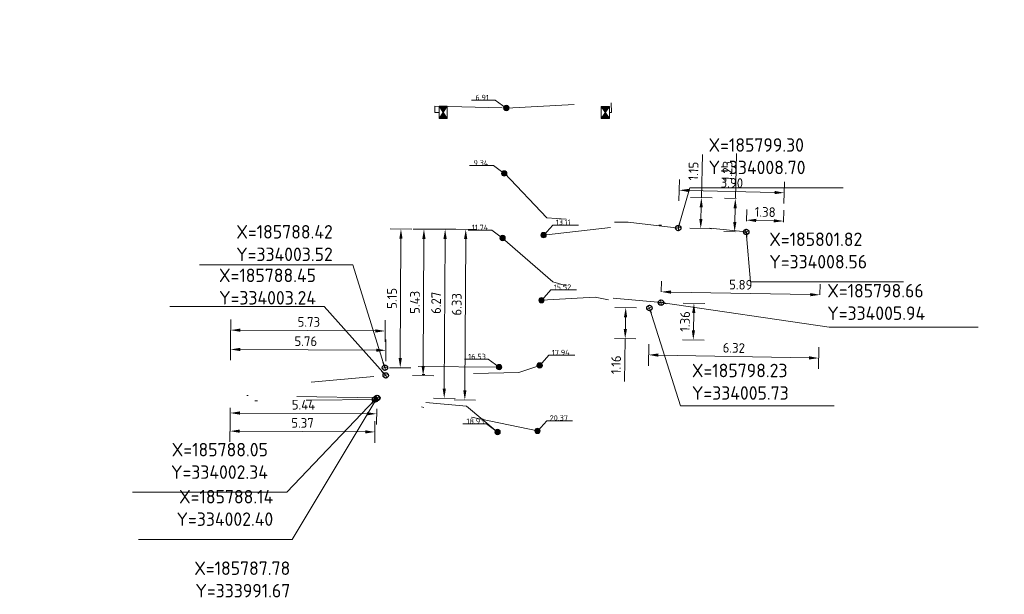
# Model space of a CAD drawing. Header units: inches. Extents: x 0 to 191500, y 0 to 342750.
# Tile 312 of 547: x 185775 to 185811, y 333995 to 334016. Entities that reach past the tile are written whole.
import ezdxf

# ---------------------------------------------------------------- set-up
doc = ezdxf.new("R2010")
doc.units = ezdxf.units.IN
doc.header["$MEASUREMENT"] = 0
for name, pattern in [('RI-HWA_HUISAANSLUITING', [4.8, 3, -1.8]), ('RI-HWA_KOLKAANSLUITING', [4.3, 2.5, -1.8]), ('RI-VWA_HUISAANSLUITING', [6.1, 2.5, -1.8, 0, -1.8])]:
    doc.linetypes.add(name, pattern=pattern)
doc.layers.get('0').update_dxf_attribs({"lineweight": 20})
doc.layers.get('DefPoints').update_dxf_attribs({"lineweight": 20})
for name, color, linetype, lineweight in [('ECW', 150, 'Continuous', 20), ('N-WE-RI-HWA-MAATVOERING-T25', 151, 'Continuous', 20), ('N-WE-RI-HWA_HUISAANSLUITING_PVC_160-G', 150, 'RI-HWA_HUISAANSLUITING', 20), ('N-WE-RI-HWA_KOLK-S', 150, 'Continuous', 20), ('N-WE-RI-HWA_KOLKAANSLUITING_PVC_160-G', 150, 'RI-HWA_KOLKAANSLUITING', 20), ('N-WE-RI-HWA_RIOOLPUT_ONTSTOPPINGSPUT-G', 150, 'Continuous', 20), ('N-WE-RI-INLAAT', 7, 'Continuous', 20), ('N-WE-RI-VWA-MAATVOERING-T25', 30, 'Continuous', 20), ('N-WE-RI-VWA_HUISAANSLUITING_PVC_160-G', 20, 'RI-VWA_HUISAANSLUITING', 20), ('N-WE-RI-VWA_RIOOLPUT_ONTSTOPPINGSPUT-G', 30, 'Continuous', 20), ('Tekst algemeen', 7, 'Continuous', 20)]:
    doc.layers.add(name, color=color, linetype=linetype, lineweight=lineweight)
doc.styles.add('NLCS-ISO', font='txt')
doc.styles.add('NLCS-ISO-M200-T18', font='txt', dxfattribs={"height": 0.36})
doc.styles.add('NLCS-ISO-M200-T25', font='txt', dxfattribs={"height": 0.5})
doc.dimstyles.new('NLCS-M200-T18-PIJL_L2_H1', dxfattribs={"dimscale": 0.2, "dimtxt": 2.5, "dimasz": 1.8, "dimexe": 2, "dimexo": 2, "dimgap": 0.7, "dimtad": 1, "dimzin": 0, "dimdsep": 46, "dimtxsty": 'NLCS-ISO-M200-T18', "dimcen": 0, "dimdle": 2, "dimclrd": 256, "dimclre": 256, "dimclrt": 256, "dimadec": 1, "dimazin": 0, "dimtfac": 1, "dimtdec": 3, "dimtofl": 0, "dimtmove": 0, "dimatfit": 3, "dimfxl": 2, "dimfxlon": 1, "dimtfillclr": 256, "dimtolj": 1, "dimtzin": 0, "dimlwd": -1, "dimlwe": -1, "dimarcsym": 0})
doc.dimstyles.new('NLCS-M200-T25-OPENBOL_L0_H0', dxfattribs={"dimscale": 0.2, "dimtxt": 2.5, "dimasz": 1, "dimexe": 2, "dimexo": 0, "dimgap": 0.5, "dimtad": 1, "dimdec": 0, "dimzin": 0, "dimdsep": 46, "dimtxsty": 'NLCS-ISO-M200-T25', "dimblk": 'DOTBLANK', "dimcen": 2, "dimclrd": 256, "dimclre": 256, "dimclrt": 256, "dimadec": 0, "dimazin": 0, "dimtp": 1, "dimtm": 1, "dimtfac": 1, "dimtix": 1, "dimtofl": 0, "dimtmove": 1, "dimatfit": 3, "dimldrblk": 'DOTBLANK', "dimfxl": 1, "dimfxlon": 1, "dimtvp": 0.5, "dimtolj": 1, "dimtzin": 0, "dimlwd": -1, "dimlwe": -1, "dimarcsym": 0})
picture_1 = doc.add_image_def('image1.ecw', size_in_pixel=(220000, 285000))

# ---------------------------------------------------------------- blocks, each defined once
blk = doc.blocks.new('N-SRI-KOLK_STRAAT_450X300-SO')
h = blk.add_hatch(color=256)
h.dxf.hatch_style = 1
h.paths.add_polyline_path([(0, 0.75), (-1.125, 1.5), (-1.125, 0)])
h.paths.add_polyline_path([(1.125, 1.5), (0, 0.75), (1.125, 0)])
for p, q in [((-1.125, 0), (1.125, 1.5)), ((1.125, 0), (-1.125, 1.5))]:
    blk.add_line(p, q)
at = {"flags": 128}
blk.add_lwpolyline([(-1.125, 0), (1.125, 0), (1.125, 1.5), (-1.125, 1.5)], close=True, dxfattribs=at)
blk = doc.blocks.new('A$C5F271BFB')
at = {"layer": 'N-WE-RI-HWA_KOLK-S', "xscale": 0.2, "yscale": 0.2, "zscale": 0.2, "rotation": 270}
blk.add_blockref('N-SRI-KOLK_STRAAT_450X300-SO', (0, 0.225, 53.073), dxfattribs=at)
blk = doc.blocks.new('A$C17662C3B')
at = {"layer": 'N-WE-RI-HWA_KOLK-S', "xscale": 0.2, "yscale": 0.2, "zscale": 0.2, "rotation": 270}
blk.add_blockref('N-SRI-KOLK_STRAAT_450X300-SO', (0, 0.225, 53.073), dxfattribs=at)
blk = doc.blocks.new('_DotBlank')
at = {"color": 0, "linetype": 'ByBlock', "lineweight": -2}
blk.add_line((-0.5, 0), (-1, 0), dxfattribs=at)
blk.add_circle((0, 0), 0.5, dxfattribs=at)
blk = doc.blocks.new('*D3899')
at = {"layer": 'DefPoints', "color": 0, "transparency": 16777216}
for p in [(185803.21, 334008.959), (185801.824, 334008.556), (185803.199, 334008.523)]:
    blk.add_point(p, dxfattribs=at)
at = {"layer": 'N-WE-RI-VWA-MAATVOERING-T25', "transparency": 16777216}
for p, q in [((185801.834, 334008.956), (185801.844, 334009.392)), ((185803.209, 334008.922), (185803.219, 334009.359)), ((185802.195, 334008.984), (185802.85, 334008.968))]:
    blk.add_line(p, q, dxfattribs=at)
for points in [[(185802.196, 334009.044), (185802.193, 334008.924), (185801.835, 334008.993)], [(185802.851, 334009.028), (185802.848, 334008.908), (185803.21, 334008.959)]]:
    blk.add_solid(points, dxfattribs=at)
at = {"layer": 'N-WE-RI-VWA-MAATVOERING-T25', "transparency": 16777216, "insert": (185802.53, 334009.296), "char_height": 0.36, "attachment_point": 5, "rotation": 358.6053, "style": 'NLCS-ISO-M200-T18'}
blk.add_mtext('\\A1;1.38', dxfattribs=at)
blk = doc.blocks.new('*D3900')
at = {"layer": 'DefPoints', "color": 0, "transparency": 16777216}
for p in [(185801.423, 334009.794), (185801.854, 334009.784), (185801.824, 334008.556)]:
    blk.add_point(p, dxfattribs=at)
at = {"layer": 'N-WE-RI-VWA-MAATVOERING-T25', "transparency": 16777216}
for p, q in [((185801.423, 334009.794), (185801.464, 334011.462)), ((185801.454, 334009.793), (185801.023, 334009.804)), ((185801.402, 334008.926), (185801.414, 334009.434)), ((185801.424, 334008.566), (185800.993, 334008.576))]:
    blk.add_line(p, q, dxfattribs=at)
for points in [[(185801.354, 334009.436), (185801.474, 334009.433), (185801.423, 334009.794)], [(185801.342, 334008.928), (185801.462, 334008.925), (185801.393, 334008.567)]]:
    blk.add_solid(points, dxfattribs=at)
at = {"layer": 'N-WE-RI-VWA-MAATVOERING-T25', "transparency": 16777216, "insert": (185801.128, 334010.816), "char_height": 0.36, "attachment_point": 5, "rotation": 88.6004, "style": 'NLCS-ISO-M200-T18'}
blk.add_mtext('\\A1;1.23', dxfattribs=at)
blk = doc.blocks.new('*D3901')
at = {"layer": 'DefPoints', "color": 0, "transparency": 16777216}
for p in [(185803.235, 334010.009), (185799.303, 334008.7), (185803.201, 334008.605)]:
    blk.add_point(p, dxfattribs=at)
at = {"layer": 'N-WE-RI-HWA-MAATVOERING-T25', "transparency": 16777216}
for p, q in [((185799.328, 334009.704), (185799.347, 334010.504)), ((185803.226, 334009.609), (185803.245, 334010.409)), ((185799.697, 334010.095), (185802.875, 334010.018))]:
    blk.add_line(p, q, dxfattribs=at)
for points in [[(185799.699, 334010.155), (185799.696, 334010.035), (185799.338, 334010.104)], [(185802.877, 334010.078), (185802.874, 334009.958), (185803.235, 334010.009)]]:
    blk.add_solid(points, dxfattribs=at)
at = {"layer": 'N-WE-RI-HWA-MAATVOERING-T25', "transparency": 16777216, "insert": (185801.294, 334010.376), "char_height": 0.36, "attachment_point": 5, "rotation": 358.6053, "style": 'NLCS-ISO-M200-T18'}
blk.add_mtext('\\A1;3.90', dxfattribs=at)
blk = doc.blocks.new('*D3902')
at = {"layer": 'DefPoints', "color": 0, "transparency": 16777216}
for p in [(185799.331, 334009.845), (185800.162, 334009.825), (185799.303, 334008.7)]:
    blk.add_point(p, dxfattribs=at)
at = {"layer": 'N-WE-RI-HWA-MAATVOERING-T25', "transparency": 16777216}
for p, q in [((185800.162, 334009.825), (185800.201, 334011.424)), ((185799.763, 334009.835), (185800.562, 334009.815)), ((185800.143, 334009.04), (185800.154, 334009.465)), ((185799.735, 334008.69), (185800.534, 334008.67))]:
    blk.add_line(p, q, dxfattribs=at)
for points in [[(185800.094, 334009.466), (185800.214, 334009.464), (185800.162, 334009.825)], [(185800.083, 334009.041), (185800.203, 334009.038), (185800.134, 334008.68)]]:
    blk.add_solid(points, dxfattribs=at)
at = {"layer": 'N-WE-RI-HWA-MAATVOERING-T25', "transparency": 16777216, "insert": (185799.866, 334010.812), "char_height": 0.36, "attachment_point": 5, "rotation": 88.6004, "style": 'NLCS-ISO-M200-T18'}
blk.add_mtext('\\A1;1.15', dxfattribs=at)
blk = doc.blocks.new('*D3903')
at = {"layer": 'DefPoints', "color": 0, "transparency": 16777216}
for p in [(185804.561, 334006.224), (185798.666, 334005.932), (185804.553, 334005.822)]:
    blk.add_point(p, dxfattribs=at)
at = {"layer": 'N-WE-RI-HWA-MAATVOERING-T25', "transparency": 16777216}
for p, q in [((185798.674, 334006.332), (185798.681, 334006.734)), ((185804.561, 334006.222), (185804.568, 334006.624)), ((185799.034, 334006.327), (185804.201, 334006.23))]:
    blk.add_line(p, q, dxfattribs=at)
for points in [[(185799.035, 334006.387), (185799.033, 334006.267), (185798.674, 334006.334)], [(185804.202, 334006.29), (185804.2, 334006.17), (185804.561, 334006.224)]]:
    blk.add_solid(points, dxfattribs=at)
at = {"layer": 'N-WE-RI-HWA-MAATVOERING-T25', "transparency": 16777216, "insert": (185801.623, 334006.599), "char_height": 0.36, "attachment_point": 5, "rotation": 358.9277, "style": 'NLCS-ISO-M200-T18'}
blk.add_mtext('\\A1;5.89', dxfattribs=at)
blk = doc.blocks.new('*D3904')
at = {"layer": 'DefPoints', "color": 0, "transparency": 16777216}
for p in [(185798.666, 334005.932), (185798.641, 334004.571), (185799.86, 334004.548)]:
    blk.add_point(p, dxfattribs=at)
at = {"layer": 'N-WE-RI-HWA-MAATVOERING-T25', "transparency": 16777216}
for p, q in [((185799.485, 334005.917), (185800.285, 334005.902)), ((185799.879, 334005.549), (185799.866, 334004.908)), ((185799.46, 334004.555), (185800.26, 334004.54))]:
    blk.add_line(p, q, dxfattribs=at)
for points in [[(185799.819, 334005.551), (185799.939, 334005.548), (185799.885, 334005.909)], [(185799.806, 334004.909), (185799.926, 334004.907), (185799.86, 334004.548)]]:
    blk.add_solid(points, dxfattribs=at)
at = {"layer": 'N-WE-RI-HWA-MAATVOERING-T25', "transparency": 16777216, "insert": (185799.553, 334005.235), "char_height": 0.36, "attachment_point": 5, "rotation": 88.9231, "style": 'NLCS-ISO-M200-T18'}
blk.add_mtext('\\A1;1.36', dxfattribs=at)
blk = doc.blocks.new('*D3905')
at = {"layer": 'DefPoints', "color": 0, "transparency": 16777216}
for p in [(185798.233, 334005.734), (185797.333, 334004.595), (185798.212, 334004.579)]:
    blk.add_point(p, dxfattribs=at)
at = {"layer": 'N-WE-RI-VWA-MAATVOERING-T25', "transparency": 16777216}
for p, q in [((185797.754, 334005.743), (185796.955, 334005.758)), ((185797.348, 334005.391), (185797.34, 334004.955)), ((185797.733, 334004.588), (185796.933, 334004.603)), ((185797.333, 334004.595), (185797.303, 334003.013))]:
    blk.add_line(p, q, dxfattribs=at)
for points in [[(185797.288, 334005.392), (185797.408, 334005.39), (185797.354, 334005.751)], [(185797.28, 334004.956), (185797.4, 334004.954), (185797.333, 334004.595)]]:
    blk.add_solid(points, dxfattribs=at)
at = {"layer": 'N-WE-RI-VWA-MAATVOERING-T25', "transparency": 16777216, "insert": (185796.995, 334003.63), "char_height": 0.36, "attachment_point": 5, "rotation": 88.9231, "style": 'NLCS-ISO-M200-T18'}
blk.add_mtext('\\A1;1.16', dxfattribs=at)
blk = doc.blocks.new('*D3906')
at = {"layer": 'DefPoints', "color": 0, "transparency": 16777216}
for p in [(185798.233, 334005.734), (185804.55, 334005.616), (185804.517, 334003.877)]:
    blk.add_point(p, dxfattribs=at)
at = {"layer": 'N-WE-RI-VWA-MAATVOERING-T25', "transparency": 16777216}
for p, q in [((185798.208, 334004.395), (185798.193, 334003.596)), ((185804.525, 334004.277), (185804.51, 334003.477)), ((185798.561, 334003.989), (185804.157, 334003.884))]:
    blk.add_line(p, q, dxfattribs=at)
for points in [[(185798.562, 334004.049), (185798.56, 334003.929), (185798.201, 334003.996)], [(185804.158, 334003.944), (185804.156, 334003.824), (185804.517, 334003.877)]]:
    blk.add_solid(points, dxfattribs=at)
at = {"layer": 'N-WE-RI-VWA-MAATVOERING-T25', "transparency": 16777216, "insert": (185801.365, 334004.256), "char_height": 0.36, "attachment_point": 5, "rotation": 358.9277, "style": 'NLCS-ISO-M200-T18'}
blk.add_mtext('\\A1;6.32', dxfattribs=at)
blk = doc.blocks.new('*D3919')
at = {"layer": 'DefPoints', "color": 0, "transparency": 16777216}
for p in [(185782.693, 334004.914), (185782.686, 334003.551), (185788.418, 334003.52)]:
    blk.add_point(p, dxfattribs=at)
at = {"layer": 'N-WE-RI-HWA-MAATVOERING-T25', "transparency": 16777216}
for p, q in [((185782.691, 334004.514), (185782.696, 334005.314)), ((185788.424, 334004.482), (185788.428, 334005.282)), ((185788.066, 334004.884), (185783.053, 334004.912))]:
    blk.add_line(p, q, dxfattribs=at)
for points in [[(185783.054, 334004.972), (185783.053, 334004.852), (185782.693, 334004.914)], [(185788.066, 334004.944), (185788.065, 334004.824), (185788.426, 334004.882)]]:
    blk.add_solid(points, dxfattribs=at)
at = {"layer": 'N-WE-RI-HWA-MAATVOERING-T25', "transparency": 16777216, "insert": (185785.596, 334005.218), "char_height": 0.36, "attachment_point": 5, "rotation": 359.6878, "style": 'NLCS-ISO-M200-T18'}
blk.add_mtext('\\A1;5.73', dxfattribs=at)
blk = doc.blocks.new('*D3920')
at = {"layer": 'DefPoints', "color": 0, "transparency": 16777216}
for p in [(185782.689, 334004.198), (185782.684, 334003.267), (185788.449, 334003.236)]:
    blk.add_point(p, dxfattribs=at)
at = {"layer": 'N-WE-RI-VWA-MAATVOERING-T25', "transparency": 16777216}
for p, q in [((185782.687, 334003.798), (185782.692, 334004.598)), ((185788.452, 334003.766), (185788.456, 334004.566)), ((185788.094, 334004.168), (185783.049, 334004.196))]:
    blk.add_line(p, q, dxfattribs=at)
for points in [[(185783.05, 334004.256), (185783.049, 334004.136), (185782.689, 334004.198)], [(185788.094, 334004.228), (185788.094, 334004.108), (185788.454, 334004.166)]]:
    blk.add_solid(points, dxfattribs=at)
at = {"layer": 'N-WE-RI-VWA-MAATVOERING-T25', "transparency": 16777216, "insert": (185785.484, 334004.502), "char_height": 0.36, "attachment_point": 5, "rotation": 359.6878, "style": 'NLCS-ISO-M200-T18'}
blk.add_mtext('\\A1;5.76', dxfattribs=at)
blk = doc.blocks.new('*D3921')
at = {"layer": 'DefPoints', "color": 0, "transparency": 16777216}
for p in [(185782.68, 334002.427), (185788.115, 334002.396), (185782.676, 334001.841)]:
    blk.add_point(p, dxfattribs=at)
at = {"layer": 'N-WE-RI-HWA-MAATVOERING-T25', "transparency": 16777216}
for p, q in [((185782.678, 334002.027), (185782.674, 334001.441)), ((185787.752, 334001.813), (185783.036, 334001.839)), ((185788.113, 334001.996), (185788.11, 334001.41))]:
    blk.add_line(p, q, dxfattribs=at)
for points in [[(185783.037, 334001.899), (185783.036, 334001.779), (185782.676, 334001.841)], [(185787.752, 334001.873), (185787.752, 334001.753), (185788.112, 334001.81)]]:
    blk.add_solid(points, dxfattribs=at)
at = {"layer": 'N-WE-RI-HWA-MAATVOERING-T25', "transparency": 16777216, "insert": (185785.396, 334002.146), "char_height": 0.36, "attachment_point": 5, "rotation": 359.6781, "style": 'NLCS-ISO-M200-T18'}
blk.add_mtext('\\A1;5.44', dxfattribs=at)
blk = doc.blocks.new('*D3922')
at = {"layer": 'DefPoints', "color": 0, "transparency": 16777216}
for p in [(185782.679, 334002.372), (185788.053, 334002.342), (185782.673, 334001.168)]:
    blk.add_point(p, dxfattribs=at)
at = {"layer": 'N-WE-RI-VWA-MAATVOERING-T25', "transparency": 16777216}
for p, q in [((185782.675, 334001.568), (185782.67, 334000.768)), ((185788.048, 334001.538), (185788.044, 334000.738)), ((185787.686, 334001.14), (185783.033, 334001.166))]:
    blk.add_line(p, q, dxfattribs=at)
for points in [[(185783.033, 334001.226), (185783.032, 334001.106), (185782.673, 334001.168)], [(185787.687, 334001.2), (185787.686, 334001.08), (185788.046, 334001.138)]]:
    blk.add_solid(points, dxfattribs=at)
at = {"layer": 'N-WE-RI-VWA-MAATVOERING-T25', "transparency": 16777216, "insert": (185785.361, 334001.473), "char_height": 0.36, "attachment_point": 5, "rotation": 359.6781, "style": 'NLCS-ISO-M200-T18'}
blk.add_mtext('\\A1;5.37', dxfattribs=at)
blk = doc.blocks.new('*D3923')
at = {"layer": 'DefPoints', "color": 0, "transparency": 16777216}
for p in [(185782.714, 334008.7), (185782.686, 334003.551), (185788.986, 334003.517)]:
    blk.add_point(p, dxfattribs=at)
at = {"layer": 'N-WE-RI-HWA-MAATVOERING-T25', "transparency": 16777216}
for p, q in [((185788.614, 334008.668), (185789.414, 334008.663)), ((185789.012, 334008.306), (185788.988, 334003.877)), ((185788.586, 334003.519), (185789.386, 334003.515))]:
    blk.add_line(p, q, dxfattribs=at)
for points in [[(185788.952, 334008.306), (185789.072, 334008.305), (185789.014, 334008.666)], [(185788.928, 334003.877), (185789.048, 334003.877), (185788.986, 334003.517)]]:
    blk.add_solid(points, dxfattribs=at)
at = {"layer": 'N-WE-RI-HWA-MAATVOERING-T25', "transparency": 16777216, "insert": (185788.68, 334006.093), "char_height": 0.36, "attachment_point": 5, "rotation": 89.6878, "style": 'NLCS-ISO-M200-T18'}
blk.add_mtext('\\A1;5.15', dxfattribs=at)
blk = doc.blocks.new('*D3924')
at = {"layer": 'DefPoints', "color": 0, "transparency": 16777216}
for p in [(185782.715, 334008.7), (185789.867, 334008.66), (185782.684, 334003.267)]:
    blk.add_point(p, dxfattribs=at)
at = {"layer": 'N-WE-RI-VWA-MAATVOERING-T25', "transparency": 16777216}
for p, q in [((185789.467, 334008.662), (185790.267, 334008.658)), ((185789.838, 334003.587), (185789.865, 334008.3)), ((185789.436, 334003.23), (185790.236, 334003.225))]:
    blk.add_line(p, q, dxfattribs=at)
for points in [[(185789.805, 334008.3), (185789.925, 334008.3), (185789.867, 334008.66)], [(185789.778, 334003.588), (185789.898, 334003.587), (185789.836, 334003.227)]]:
    blk.add_solid(points, dxfattribs=at)
at = {"layer": 'N-WE-RI-VWA-MAATVOERING-T25', "transparency": 16777216, "insert": (185789.532, 334005.945), "char_height": 0.36, "attachment_point": 5, "rotation": 89.6793, "style": 'NLCS-ISO-M200-T18'}
blk.add_mtext('\\A1;5.43', dxfattribs=at)
blk = doc.blocks.new('*D3925')
at = {"layer": 'DefPoints', "color": 0, "transparency": 16777216}
for p in [(185782.714, 334008.7), (185782.68, 334002.427), (185790.619, 334002.383)]:
    blk.add_point(p, dxfattribs=at)
at = {"layer": 'N-WE-RI-HWA-MAATVOERING-T25', "transparency": 16777216}
for p, q in [((185790.253, 334008.659), (185791.053, 334008.654)), ((185790.651, 334008.297), (185790.621, 334002.743)), ((185790.219, 334002.386), (185791.019, 334002.381))]:
    blk.add_line(p, q, dxfattribs=at)
for points in [[(185790.591, 334008.297), (185790.711, 334008.296), (185790.653, 334008.657)], [(185790.561, 334002.744), (185790.681, 334002.743), (185790.619, 334002.383)]]:
    blk.add_solid(points, dxfattribs=at)
at = {"layer": 'N-WE-RI-HWA-MAATVOERING-T25', "transparency": 16777216, "insert": (185790.318, 334005.927), "char_height": 0.36, "attachment_point": 5, "rotation": 89.6872, "style": 'NLCS-ISO-M200-T18'}
blk.add_mtext('\\A1;6.27', dxfattribs=at)
blk = doc.blocks.new('*D3926')
at = {"layer": 'DefPoints', "color": 0, "transparency": 16777216}
for p in [(185782.714, 334008.7), (185791.417, 334008.652), (185782.679, 334002.372)]:
    blk.add_point(p, dxfattribs=at)
at = {"layer": 'N-WE-RI-VWA-MAATVOERING-T25', "transparency": 16777216}
for p, q in [((185791.017, 334008.655), (185791.817, 334008.65)), ((185791.385, 334002.685), (185791.415, 334008.292)), ((185790.983, 334002.327), (185791.783, 334002.322))]:
    blk.add_line(p, q, dxfattribs=at)
for points in [[(185791.355, 334008.293), (185791.475, 334008.292), (185791.417, 334008.652)], [(185791.325, 334002.685), (185791.445, 334002.684), (185791.383, 334002.325)]]:
    blk.add_solid(points, dxfattribs=at)
at = {"layer": 'N-WE-RI-VWA-MAATVOERING-T25', "transparency": 16777216, "insert": (185791.082, 334005.87), "char_height": 0.36, "attachment_point": 5, "rotation": 89.6871, "style": 'NLCS-ISO-M200-T18'}
blk.add_mtext('\\A1;6.33', dxfattribs=at)
blk = doc.blocks.new('A$C2C270354')
h = blk.add_hatch(color=256)
h.dxf.hatch_style = 1
edge = h.paths.add_edge_path()
edge.add_arc((0, 0), 0.1, 0, 360)
blk.add_circle((0, 0), 0.1)

msp = doc.modelspace()

# ---------------------------------------------------------------- linework, layer by layer
at = {"layer": 'N-WE-RI-HWA-MAATVOERING-T25', "flags": 128}
msp.add_lwpolyline([(185792.91898, 334013.1503), (185792.51429, 334013.4426), (185791.63474, 334013.4426)], dxfattribs=at)
for points, elevation in [([(185792.84677, 334010.72414), (185792.44208, 334011.01644), (185791.56253, 334011.01644)], 56.892), ([(185792.78661, 334008.33083), (185792.38192, 334008.62313), (185791.50237, 334008.62313)], 56.892), ([(185792.654, 334003.54321), (185792.24931, 334003.83551), (185791.36976, 334003.83551)], 111.964), ([(185792.58922, 334001.14412), (185792.18453, 334001.43641), (185791.30498, 334001.43641)], 54.932)]:
    msp.add_lwpolyline(points, dxfattribs=dict(at, elevation=elevation))
at = {"layer": 'N-WE-RI-HWA_HUISAANSLUITING_PVC_160-G', "flags": 128}
for points, elevation in [([(185792.85227, 334010.7301), (185794.427, 334009.08), (185796.61, 334008.913), (185797.447, 334008.919), (185799.324, 334008.701)], 57.692), ([(185792.78637, 334008.331), (185794.652, 334006.709), (185796.53, 334006.138), (185798.687, 334005.933)], 56.892), ([(185792.65488, 334003.54338), (185789.544, 334003.563), (185788.439, 334003.521)], 54.887), ([(185792.58899, 334001.14429), (185791.448, 334002.092), (185789.03, 334002.322), (185788.136, 334002.397), (185783.29, 334002.489)], 54.932), ([(185792.58899, 334001.14429), (185791.448, 334002.092), (185789.03, 334002.322), (185788.136, 334002.397), (185783.29, 334002.489)], 54.932)]:
    msp.add_lwpolyline(points, dxfattribs=dict(at, elevation=elevation))
at = {"layer": 'N-WE-RI-HWA_KOLKAANSLUITING_PVC_160-G'}
for points in [[(185790.43249, 334012.99201), (185790.26531, 334012.99201), (185790.269, 334013.215), (185792.938, 334013.15), (185796.805, 334013.349)], [(185796.74717, 334012.98353), (185796.82957, 334012.98353), (185796.81075, 334013.3493)]]:
    msp.add_lwpolyline(points, dxfattribs=at)
at = {"layer": 'N-WE-RI-HWA_RIOOLPUT_ONTSTOPPINGSPUT-G'}
for p, q in [((185799.28285, 334008.7981), (185799.32393, 334008.60236)), ((185799.40126, 334008.72077), (185799.20552, 334008.67969)), ((185798.76426, 334005.95277), (185798.56852, 334005.91169)), ((185798.64585, 334006.0301), (185798.68693, 334005.83436)), ((185788.51626, 334003.54077), (185788.32052, 334003.49969)), ((185788.39785, 334003.6181), (185788.43893, 334003.42236)), ((185788.21326, 334002.41677), (185788.01752, 334002.37569)), ((185788.09485, 334002.4941), (185788.13593, 334002.29836))]:
    msp.add_line(p, q, dxfattribs=at)
for centre in [(185799.30339, 334008.70023), (185798.66639, 334005.93223), (185788.41839, 334003.52023), (185788.11539, 334002.39623)]:
    msp.add_circle(centre, 0.1, dxfattribs=at)
at = {"layer": 'N-WE-RI-VWA-MAATVOERING-T25', "flags": 128}
for points, elevation in [([(185794.31213, 334008.43712), (185794.64863, 334008.81285), (185795.6043, 334008.81285)], 61.639), ([(185794.23554, 334006.02863), (185794.57204, 334006.40436), (185795.52771, 334006.40436)], 61.231), ([(185794.16828, 334003.60539), (185794.50479, 334003.98112), (185795.46046, 334003.98112)], 59.121), ([(185794.08705, 334001.17823), (185794.42356, 334001.55396), (185795.37923, 334001.55396)], 59.194)]:
    msp.add_lwpolyline(points, dxfattribs=dict(at, elevation=elevation))
at = {"layer": 'N-WE-RI-VWA_HUISAANSLUITING_PVC_160-G', "flags": 128}
for points, elevation in [([(185794.30474, 334008.43712), (185797.646, 334008.817), (185799.53, 334008.799), (185801.824, 334008.556)], 57.59), ([(185794.22815, 334006.02863), (185796.218, 334006.132), (185798.23332, 334005.73412)], 57.182), ([(185794.1609, 334003.60539), (185793.383, 334003.345), (185789.634, 334003.269), (185788.449, 334003.236), (185785.678, 334002.98)], 55.072), ([(185794.07967, 334001.17823), (185789.061, 334002.21), (185788.053, 334002.342), (185785.682, 334002.315), (185783.31373, 334002.28803)], 55.145)]:
    msp.add_lwpolyline(points, dxfattribs=dict(at, elevation=elevation))
at = {"layer": 'N-WE-RI-VWA_RIOOLPUT_ONTSTOPPINGSPUT-G'}
for p, q in [((185801.91413, 334008.59933), (185801.73387, 334008.51267)), ((185801.78067, 334008.64613), (185801.86733, 334008.46587)), ((185798.32345, 334005.77745), (185798.1432, 334005.6908)), ((185798.19, 334005.82425), (185798.27665, 334005.644)), ((185788.40567, 334003.32613), (185788.49233, 334003.14587)), ((185788.53913, 334003.27933), (185788.35887, 334003.19267)), ((185788.14313, 334002.38533), (185787.96287, 334002.29867)), ((185788.00967, 334002.43213), (185788.09633, 334002.25187))]:
    msp.add_line(p, q, dxfattribs=at)
for centre in [(185801.824, 334008.556), (185798.23332, 334005.73412), (185788.449, 334003.236), (185788.053, 334002.342)]:
    msp.add_circle(centre, 0.1, dxfattribs=at)

# ---------------------------------------------------------------- block references
at = {"lineweight": -3}
for name, p in [('A$C17662C3B', (185790.43248, 334012.76701)), ('A$C5F271BFB', (185796.44716, 334012.75853))]:
    msp.add_blockref(name, p, dxfattribs=at)
at = {"layer": 'N-WE-RI-INLAAT', "rotation": 0.06357443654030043}
for p in [(185792.92284, 334013.15373, 56.892), (185792.84653, 334010.72431, 56.892), (185792.78637, 334008.331, 56.892), (185794.30474, 334008.43712, 58.154), (185794.22815, 334006.0244, 58.154), (185794.1609, 334003.60539, 58.154), (185792.65376, 334003.54338, 111.964), (185792.59964, 334001.13564, 56.892), (185794.07967, 334001.17823, 58.154)]:
    msp.add_blockref('A$C2C270354', p, dxfattribs=at)

# ---------------------------------------------------------------- texts
at = {"layer": 'N-WE-RI-HWA-MAATVOERING-T25', "style": 'NLCS-ISO'}
for s, p in [('6.91', (185791.77474, 334013.4426)), ('9.34', (185791.70253, 334011.01644, 56.892)), ('11.74', (185791.64237, 334008.62313, 56.892)), ('16.53', (185791.50976, 334003.83551, 111.964)), ('18.93', (185791.44498, 334001.43641, 54.932))]:
    msp.add_text(s, height=0.2, rotation=359.997829, dxfattribs=at).set_placement(p)
at = {"layer": 'N-WE-RI-VWA-MAATVOERING-T25', "style": 'NLCS-ISO'}
for s, p in [('13.11', (185794.75711, 334008.81296, 59.143)), ('15.52', (185794.68052, 334006.40446, 58.735)), ('17.94', (185794.61326, 334003.98122, 56.625)), ('20.37', (185794.53203, 334001.55406, 56.698))]:
    msp.add_text(s, height=0.2, rotation=0.527971, dxfattribs=at).set_placement(p)
at = {"layer": 'Tekst algemeen', "char_height": 0.5, "style": 'NLCS-ISO-M200-T25'}
for s, insert, attachment_point in [('X=185799.30\\PY=334008.70', (185800.42745, 334010.69783, 57.692), 7), ('X=185788.42\\PY=334003.52', (185786.48424, 334007.47679, 54.887), 9), ('X=185801.82\\PY=334008.56', (185802.6795, 334007.20124, 57.59), 7), ('X=185788.45\\PY=334003.24', (185785.86124, 334005.8631, 55.072), 9), ('X=185798.66\\PY=334005.94', (185804.83163, 334005.29218, 56.892), 7), ('X=185798.23\\PY=334005.73', (185799.8086, 334002.33271, 57.182), 7), ('X=185788.05\\PY=334002.34', (185784.07727, 333999.39815, 55.145), 9), ('X=185788.14\\PY=334002.40', (185784.27367, 333997.65324, 54.932), 9), ('X=185787.78\\PY=333991.67', (185784.90668, 333994.99997, 56.201), 9)]:
    msp.add_mtext(s, dxfattribs=dict(at, insert=insert, attachment_point=attachment_point))

# ---------------------------------------------------------------- dimensions: what is measured, and where the dimension line sits
at = {"layer": 'N-WE-RI-HWA-MAATVOERING-T25'}
for p1, p2, distance, picture, middle in [((185799.30339, 334008.70023), (185799.33137, 334009.84523), -0.83129, '*D3902', (185799.86644, 334010.81245)), ((185799.30339, 334008.70023), (185803.20113, 334008.60533), 1.40406, '*D3901', (185801.29423, 334010.37633)), ((185782.714, 334008.7), (185782.68595, 334003.55146), 6.3002, '*D3923', (185788.68009, 334006.09315)), ((185798.66639, 334005.93223), (185804.55349, 334005.82204), 0.40173, '*D3903', (185801.62345, 334006.59874)), ((185798.66639, 334005.93223), (185798.6408, 334004.57067), 1.21911, '*D3904', (185799.55254, 334005.23455)), ((185788.11539, 334002.39623), (185782.67975, 334002.42677), 0.58575, '*D3921', (185785.39608, 334002.14576))]:
    dim = msp.add_aligned_dim(p1=p1, p2=p2, distance=distance, dimstyle='NLCS-M200-T18-PIJL_L2_H1', dxfattribs=at)
    dim.commit()
    dim.dimension.update_dxf_attribs({"geometry": picture, "text_midpoint": middle})
for base, p1, p2, angle, picture, middle in [((185790.61885, 334002.38343), (185782.714, 334008.7), (185782.67975, 334002.42677), 269.687195, '*D3925', (185790.63819, 334005.92572)), ((185782.69337, 334004.91365), (185788.41839, 334003.52023), (185782.68595, 334003.55146), 179.687818, '*D3919', (185785.59387, 334004.89784))]:
    dim = msp.add_linear_dim(base=base, p1=p1, p2=p2, angle=angle, dimstyle='NLCS-M200-T18-PIJL_L2_H1', dxfattribs=at)
    dim.commit()
    dim.dimension.update_dxf_attribs({"geometry": picture, "text_midpoint": middle, "dimtype": 161})
at = {"layer": 'N-WE-RI-VWA-MAATVOERING-T25'}
for p1, p2, distance, picture, middle in [((185801.824, 334008.556), (185801.85399, 334009.7836), 0.43122, '*D3900', (185801.12777, 334010.81593)), ((185801.824, 334008.556), (185803.19911, 334008.52252), 0.43672, '*D3899', (185802.52998, 334009.29576)), ((185782.6844, 334003.26741), (185782.7148, 334008.7), -7.15203, '*D3924', (185789.53153, 334005.94547)), ((185798.23332, 334005.73412), (185798.21161, 334004.57874), -0.87898, '*D3905', (185796.99458, 334003.63001)), ((185798.23332, 334005.73412), (185804.54963, 334005.6159), -1.73892, '*D3906', (185801.36493, 334004.25634)), ((185788.053, 334002.342), (185782.67944, 334002.37219), 1.20415, '*D3922', (185785.36125, 334001.47296))]:
    dim = msp.add_aligned_dim(p1=p1, p2=p2, distance=distance, dimstyle='NLCS-M200-T18-PIJL_L2_H1', dxfattribs=at)
    dim.commit()
    dim.dimension.update_dxf_attribs({"geometry": picture, "text_midpoint": middle})
for base, p1, p2, angle, picture, middle in [((185791.4174, 334008.65247), (185782.67944, 334002.37219), (185782.714, 334008.7), 89.687117, '*D3926', (185791.40219, 334005.86871)), ((185782.68947, 334004.1977), (185788.449, 334003.236), (185782.6844, 334003.26741), 179.687818, '*D3920', (185785.48236, 334004.18248))]:
    dim = msp.add_linear_dim(base=base, p1=p1, p2=p2, angle=angle, dimstyle='NLCS-M200-T18-PIJL_L2_H1', dxfattribs=at)
    dim.commit()
    dim.dimension.update_dxf_attribs({"geometry": picture, "text_midpoint": middle, "dimtype": 161})

# ---------------------------------------------------------------- pictures from other files: only their frames are drawn
at = {"layer": 'ECW'}
image = msp.add_image(picture_1, insert=(180500, 328500), size_in_units=(11000, 14250), dxfattribs=at)
image.dxf.flags = 7

# ---------------------------------------------------------------- leaders
at = {"layer": 'Tekst algemeen', "annotation_type": 0, "has_hookline": 1}
for points, hookline_direction, text_width in [([(185799.30339, 334008.70023, 57.692), (185799.72745, 334010.19783, 57.692), (185799.92745, 334010.19783, 57.692)], 0, 5), ([(185801.824, 334008.556, 57.59), (185801.9795, 334006.70124, 57.59), (185802.1795, 334006.70124, 57.59)], 0, 4.97619), ([(185788.41839, 334003.52023, 54.887), (185787.234, 334007.33312, 54.887), (185787.034, 334007.33312, 54.887)], 1, 5), ([(185798.66162, 334005.93541, 56.892), (185804.90344, 334005.02213, 56.892)], 0, 5.02381), ([(185788.449, 334003.236, 55.072), (185786.16221, 334005.7922, 55.072), (185785.96221, 334005.7922, 55.072)], 1, 5.02381), ([(185798.23332, 334005.73412, 57.182), (185799.38338, 334002.10881, 57.182), (185799.58338, 334002.10881, 57.182)], 0, 5), ([(185788.053, 334002.342, 55.145), (185784.77727, 333998.89815, 55.145), (185784.57727, 333998.89815, 55.145)], 1, 5.02381), ([(185788.136, 334002.397, 54.932), (185784.97367, 333997.15324, 54.932), (185784.77367, 333997.15324, 54.932)], 1, 5)]:
    msp.add_leader(points, dimstyle='NLCS-M200-T25-OPENBOL_L0_H0', override={"dimscale": 1, "dimtxt": 0.5, "dimasz": 0.2}, dxfattribs=dict(at, hookline_direction=hookline_direction, text_width=text_width))

doc.saveas('drawing.dxf')
